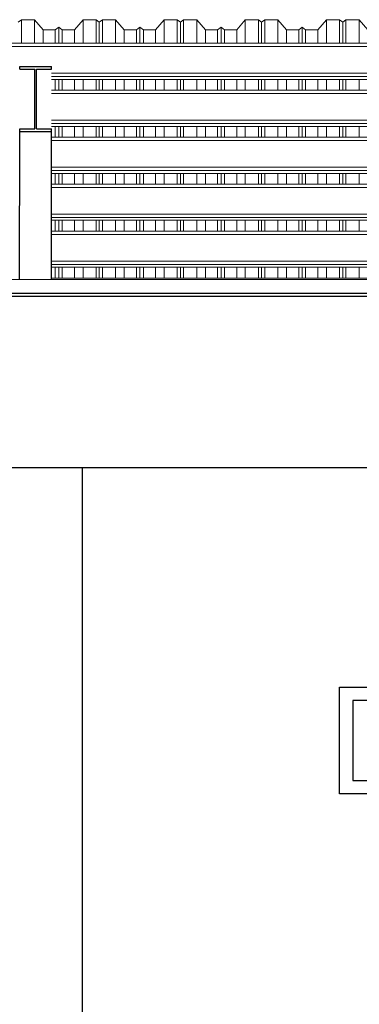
# Model space of a CAD drawing. Header units: millimetres. Extents: x -115474967 to 444143, y -74377 to 241828222.
# Tile 409 of 590: x 56288 to 57565, y -15033 to -11336. Entities that reach past the tile are written whole.
import ezdxf

# ---------------------------------------------------------------- set-up
doc = ezdxf.new("R2010")
doc.units = ezdxf.units.MM
doc.header["$MEASUREMENT"] = 0
doc.linetypes.add('Dashed', pattern=[280, 140, -140])
for name, color, linetype in [('0-ELEV.35', 2, 'Continuous'), ('00-3 Elev 03', 9, 'Continuous'), ('CEIL-PLAN', 7, 'Continuous')]:
    doc.layers.add(name, color=color, linetype=linetype)
doc.layers.add('0_Pen_No__2', color=7, linetype='Continuous', lineweight=20)
doc.layers.add('2 Roof Lines', color=8, linetype='Dashed', lineweight=15)

msp = doc.modelspace()

# ---------------------------------------------------------------- linework, layer by layer
at = {"layer": '0-ELEV.35'}
for points in [[(49110.36921, -12362.52542), (65364.90728, -12362.39968)], [(65364.90737, -12374.89968), (49110.36921, -12375.02542)], [(49082.77943, -13017.30121), (65392.71427, -13017.42738)]]:
    msp.add_lwpolyline(points, dxfattribs=at)
at = {"layer": '00-3 Elev 03'}
for p, q in [((57490.72504, -13892.52104), (57490.72504, -13842.52143)), ((57490.72504, -13842.52143), (62820.72502, -13842.52143)), ((57490.72504, -14192.5211), (57490.72504, -13892.52104)), ((57540.72466, -13892.52104), (57540.72466, -14192.5211)), ((62770.72482, -13892.52104), (57540.72466, -13892.52104)), ((57490.72504, -14242.52131), (57490.72504, -14192.5211)), ((57540.72466, -14192.5211), (62770.72482, -14192.5211)), ((62820.72502, -14242.52131), (57490.72504, -14242.52131))]:
    msp.add_line(p, q, dxfattribs=at)
at = {"layer": '0_Pen_No__2', "color": 1, "linetype": 'Continuous', "lineweight": 25}
for p, q in [((56288.00854, -11511.777), (56408.00868, -11511.77225)), ((56288.00854, -11521.72792), (56288.00854, -11511.777)), ((56288.00854, -11521.72792), (56344.90825, -11521.72614)), ((56344.65614, -11745.52615), (56344.90825, -11521.72614)), ((56344.90825, -11745.52615), (56344.90825, -11521.72614)), ((56351.10837, -11521.72555), (56408.00868, -11521.72377)), ((56351.10837, -11745.52555), (56351.10837, -11521.72555)), ((56408.00868, -11521.72377), (56408.00868, -11511.77225)), ((56287.38108, -12312.32824), (56288.00854, -11755.47885)), ((56288.00854, -11745.52793), (56344.90825, -11745.52615)), ((56288.00854, -11755.47885), (56288.00854, -11745.52793)), ((56288.00854, -11755.47885), (56408.00868, -11755.4747)), ((56351.10837, -11745.52555), (56408.00868, -11745.52377)), ((56407.38121, -12312.32824), (56408.00868, -11755.4747)), ((56408.00868, -11755.4747), (56408.00868, -11745.52377)), ((56524.3648, -19042.5211), (56524.3648, -13017.42931))]:
    msp.add_line(p, q, dxfattribs=at)
at = {"layer": '2 Roof Lines', "linetype": 'ByBlock', "lineweight": 0, "ltscale": 50}
for p, q in [((56294.38484, -11336.10388), (56282.38441, -11345.24271)), ((56294.38484, -11424.29903), (56294.38484, -11336.10388)), ((56343.63465, -11336.10388), (56294.38484, -11336.10388)), ((56343.63465, -11424.29903), (56343.63465, -11336.10388)), ((56376.13487, -11374.69033), (56343.63465, -11336.10388)), ((56526.13491, -11336.10388), (56493.63468, -11374.69033)), ((56526.13491, -11424.29903), (56526.13491, -11336.10388)), ((56575.38472, -11336.10388), (56526.13491, -11336.10388)), ((56575.38472, -11424.29903), (56575.38472, -11336.10388)), ((56587.38455, -11345.24271), (56575.38472, -11336.10388)), ((56599.38439, -11336.10388), (56587.38455, -11345.24271)), ((56587.38455, -11424.29903), (56587.38455, -11345.24271)), ((56599.38439, -11424.29903), (56599.38439, -11336.10388)), ((56648.63479, -11336.10388), (56599.38439, -11336.10388)), ((56648.63479, -11424.29903), (56648.63479, -11336.10388)), ((56681.13442, -11374.69033), (56648.63479, -11336.10388)), ((56831.13445, -11336.10388), (56798.63482, -11374.69033)), ((56831.13445, -11424.29903), (56831.13445, -11336.10388)), ((56880.38486, -11336.10388), (56831.13445, -11336.10388)), ((56880.38486, -11424.29903), (56880.38486, -11336.10388)), ((56892.38469, -11345.24271), (56880.38486, -11336.10388)), ((56904.38453, -11336.10388), (56892.38469, -11345.24271)), ((56892.38469, -11424.29903), (56892.38469, -11345.24271)), ((56904.38453, -11424.29903), (56904.38453, -11336.10388)), ((56953.63493, -11336.10388), (56904.38453, -11336.10388)), ((56953.63493, -11424.29903), (56953.63493, -11336.10388)), ((56986.13456, -11374.69033), (56953.63493, -11336.10388)), ((57136.13459, -11336.10388), (57103.63496, -11374.69033)), ((57136.13459, -11424.29903), (57136.13459, -11336.10388)), ((57185.38441, -11336.10388), (57136.13459, -11336.10388)), ((57185.38441, -11424.29903), (57185.38441, -11336.10388)), ((57197.38483, -11345.24271), (57185.38441, -11336.10388)), ((57209.38467, -11336.10388), (57197.38483, -11345.24271)), ((57197.38483, -11424.29903), (57197.38483, -11345.24271)), ((57209.38467, -11424.29903), (57209.38467, -11336.10388)), ((57258.63448, -11336.10388), (57209.38467, -11336.10388)), ((57258.63448, -11424.29903), (57258.63448, -11336.10388)), ((57291.13471, -11374.69033), (57258.63448, -11336.10388)), ((57441.13474, -11336.10388), (57408.63451, -11374.69033)), ((57441.13474, -11424.29903), (57441.13474, -11336.10388)), ((57490.38455, -11336.10388), (57441.13474, -11336.10388)), ((57490.38455, -11424.29903), (57490.38455, -11336.10388)), ((57502.38498, -11345.24271), (57490.38455, -11336.10388)), ((57514.38481, -11336.10388), (57502.38498, -11345.24271)), ((57502.38498, -11424.29903), (57502.38498, -11345.24271)), ((57514.38481, -11424.29903), (57514.38481, -11336.10388)), ((57563.63462, -11336.10388), (57514.38481, -11336.10388)), ((57563.63462, -11424.29903), (57563.63462, -11336.10388)), ((57596.13485, -11374.69033), (57563.63462, -11336.10388)), ((56376.13487, -11424.29903), (56376.13487, -11374.69033)), ((56421.88481, -11374.69033), (56376.13487, -11374.69033)), ((56434.88478, -11364.78983), (56421.88481, -11374.69033)), ((56421.88481, -11424.29903), (56421.88481, -11374.69033)), ((56434.88478, -11424.29903), (56434.88478, -11364.78983)), ((56447.88475, -11374.69033), (56434.88478, -11364.78983)), ((56447.88475, -11424.29903), (56447.88475, -11374.69033)), ((56493.63468, -11374.69033), (56447.88475, -11374.69033)), ((56493.63468, -11424.29903), (56493.63468, -11374.69033)), ((56681.13442, -11424.29903), (56681.13442, -11374.69033)), ((56726.88495, -11374.69033), (56681.13442, -11374.69033)), ((56739.88492, -11364.78983), (56726.88495, -11374.69033)), ((56726.88495, -11424.29903), (56726.88495, -11374.69033)), ((56739.88492, -11424.29903), (56739.88492, -11364.78983)), ((56752.88489, -11374.69033), (56739.88492, -11364.78983)), ((56752.88489, -11424.29903), (56752.88489, -11374.69033)), ((56798.63482, -11374.69033), (56752.88489, -11374.69033)), ((56798.63482, -11424.29903), (56798.63482, -11374.69033)), ((56986.13456, -11424.29903), (56986.13456, -11374.69033)), ((57031.8845, -11374.69033), (56986.13456, -11374.69033)), ((57044.88447, -11364.78983), (57031.8845, -11374.69033)), ((57031.8845, -11424.29903), (57031.8845, -11374.69033)), ((57044.88447, -11424.29903), (57044.88447, -11364.78983)), ((57057.88444, -11374.69033), (57044.88447, -11364.78983)), ((57057.88444, -11424.29903), (57057.88444, -11374.69033)), ((57103.63496, -11374.69033), (57057.88444, -11374.69033)), ((57103.63496, -11424.29903), (57103.63496, -11374.69033)), ((57291.13471, -11424.29903), (57291.13471, -11374.69033)), ((57336.88464, -11374.69033), (57291.13471, -11374.69033)), ((57349.88461, -11364.78983), (57336.88464, -11374.69033)), ((57336.88464, -11424.29903), (57336.88464, -11374.69033)), ((57349.88461, -11424.29903), (57349.88461, -11364.78983)), ((57362.88458, -11374.69033), (57349.88461, -11364.78983)), ((57362.88458, -11424.29903), (57362.88458, -11374.69033)), ((57408.63451, -11374.69033), (57362.88458, -11374.69033)), ((57408.63451, -11424.29903), (57408.63451, -11374.69033)), ((79309.88767, -11424.29903), (48226.58147, -11424.29903)), ((65392.71427, -11436.80605), (48226.58147, -11436.80605)), ((65392.71427, -11437.15367), (48226.58147, -11437.15367)), ((60037.96541, -11560.39624), (56407.96478, -11560.39624)), ((60037.97786, -11549.36984), (56407.97724, -11549.36984)), ((60037.99151, -11536.86282), (56407.99148, -11536.86282)), ((56421.88481, -11600.62585), (56421.88481, -11560.39624)), ((56434.88478, -11600.62585), (56434.88478, -11560.39624)), ((56447.88475, -11600.62585), (56447.88475, -11560.39624)), ((56493.63468, -11600.62585), (56493.63468, -11560.39624)), ((56526.13491, -11600.62585), (56526.13491, -11560.39624)), ((56575.38472, -11600.62585), (56575.38472, -11560.39624)), ((56587.38455, -11600.62585), (56587.38455, -11560.39624)), ((56599.38439, -11600.62585), (56599.38439, -11560.39624)), ((56648.63479, -11600.62585), (56648.63479, -11560.39624)), ((56681.13442, -11600.62585), (56681.13442, -11560.39624)), ((56726.88495, -11600.62585), (56726.88495, -11560.39624)), ((56739.88492, -11600.62585), (56739.88492, -11560.39624)), ((56752.88489, -11600.62585), (56752.88489, -11560.39624)), ((56798.63482, -11600.62585), (56798.63482, -11560.39624)), ((56831.13445, -11600.62585), (56831.13445, -11560.39624)), ((56880.38486, -11600.62585), (56880.38486, -11560.39624)), ((56892.38469, -11600.62585), (56892.38469, -11560.39624)), ((56904.38453, -11600.62585), (56904.38453, -11560.39624)), ((56953.63493, -11600.62585), (56953.63493, -11560.39624)), ((56986.13456, -11600.62585), (56986.13456, -11560.39624)), ((57031.8845, -11600.62585), (57031.8845, -11560.39624)), ((57044.88447, -11600.62585), (57044.88447, -11560.39624)), ((57057.88444, -11600.62585), (57057.88444, -11560.39624)), ((57103.63496, -11600.62585), (57103.63496, -11560.39624)), ((57136.13459, -11600.62585), (57136.13459, -11560.39624)), ((57185.38441, -11600.62585), (57185.38441, -11560.39624)), ((57197.38483, -11600.62585), (57197.38483, -11560.39624)), ((57209.38467, -11600.62585), (57209.38467, -11560.39624)), ((57258.63448, -11600.62585), (57258.63448, -11560.39624)), ((57291.13471, -11600.62585), (57291.13471, -11560.39624)), ((57336.88464, -11600.62585), (57336.88464, -11560.39624)), ((57349.88461, -11600.62585), (57349.88461, -11560.39624)), ((57362.88458, -11600.62585), (57362.88458, -11560.39624)), ((57408.63451, -11600.62585), (57408.63451, -11560.39624)), ((57441.13474, -11600.62585), (57441.13474, -11560.39624)), ((57490.38455, -11600.62585), (57490.38455, -11560.39624)), ((57502.38498, -11600.62585), (57502.38498, -11560.39624)), ((57514.38481, -11600.62585), (57514.38481, -11560.39624)), ((57563.63462, -11600.62585), (57563.63462, -11560.39624)), ((56344.90839, -11600.6257), (56344.81951, -11600.6257)), ((60037.91973, -11600.62585), (56407.9197, -11600.62585)), ((60037.90549, -11613.4799), (56407.90487, -11613.4799)), ((60037.90609, -11613.13288), (56407.90546, -11613.13288)), ((60037.79338, -11713.18905), (56407.79276, -11713.18905)), ((60037.76668, -11736.72306), (56407.76606, -11736.72306)), ((60037.77914, -11725.69608), (56407.77852, -11725.69608)), ((56421.88481, -11776.95209), (56421.88481, -11736.72306)), ((56434.88478, -11776.95209), (56434.88478, -11736.72306)), ((56447.88475, -11776.95209), (56447.88475, -11736.72306)), ((56493.63468, -11776.95209), (56493.63468, -11736.72306)), ((56526.13491, -11776.95209), (56526.13491, -11736.72306)), ((56575.38472, -11776.95209), (56575.38472, -11736.72306)), ((56587.38455, -11776.95209), (56587.38455, -11736.72306)), ((56599.38439, -11776.95209), (56599.38439, -11736.72306)), ((56648.63479, -11776.95209), (56648.63479, -11736.72306)), ((56681.13442, -11776.95209), (56681.13442, -11736.72306)), ((56726.88495, -11776.95209), (56726.88495, -11736.72306)), ((56739.88492, -11776.95209), (56739.88492, -11736.72306)), ((56752.88489, -11776.95209), (56752.88489, -11736.72306)), ((56798.63482, -11776.95209), (56798.63482, -11736.72306)), ((56831.13445, -11776.95209), (56831.13445, -11736.72306)), ((56880.38486, -11776.95209), (56880.38486, -11736.72306)), ((56892.38469, -11776.95209), (56892.38469, -11736.72306)), ((56904.38453, -11776.95209), (56904.38453, -11736.72306)), ((56953.63493, -11776.95209), (56953.63493, -11736.72306)), ((56986.13456, -11776.95209), (56986.13456, -11736.72306)), ((57031.8845, -11776.95209), (57031.8845, -11736.72306)), ((57044.88447, -11776.95209), (57044.88447, -11736.72306)), ((57057.88444, -11776.95209), (57057.88444, -11736.72306)), ((57103.63496, -11776.95209), (57103.63496, -11736.72306)), ((57136.13459, -11776.95209), (57136.13459, -11736.72306)), ((57185.38441, -11776.95209), (57185.38441, -11736.72306)), ((57197.38483, -11776.95209), (57197.38483, -11736.72306)), ((57209.38467, -11776.95209), (57209.38467, -11736.72306)), ((57258.63448, -11776.95209), (57258.63448, -11736.72306)), ((57291.13471, -11776.95209), (57291.13471, -11736.72306)), ((57336.88464, -11776.95209), (57336.88464, -11736.72306)), ((57349.88461, -11776.95209), (57349.88461, -11736.72306)), ((57362.88458, -11776.95209), (57362.88458, -11736.72306)), ((57408.63451, -11776.95209), (57408.63451, -11736.72306)), ((57441.13474, -11776.95209), (57441.13474, -11736.72306)), ((57490.38455, -11776.95209), (57490.38455, -11736.72306)), ((57502.38498, -11776.95209), (57502.38498, -11736.72306)), ((57514.38481, -11776.95209), (57514.38481, -11736.72306)), ((57563.63462, -11776.95209), (57563.63462, -11736.72306)), ((60037.70677, -11789.80672), (56407.96953, -11789.80672)), ((60037.70736, -11789.45911), (56407.97012, -11789.45911)), ((60037.7216, -11776.95209), (56407.98436, -11776.95209)), ((60037.58042, -11902.0229), (56407.84318, -11902.0229)), ((60037.59466, -11889.51588), (56407.85741, -11889.51588)), ((60037.56796, -11913.0493), (56407.83072, -11913.0493)), ((56421.88481, -11953.27891), (56421.88481, -11913.0493)), ((56434.88478, -11953.27891), (56434.88478, -11913.0493)), ((56447.88475, -11953.27891), (56447.88475, -11913.0493)), ((56493.63468, -11953.27891), (56493.63468, -11913.0493)), ((56526.13491, -11953.27891), (56526.13491, -11913.0493)), ((56575.38472, -11953.27891), (56575.38472, -11913.0493)), ((56587.38455, -11953.27891), (56587.38455, -11913.0493)), ((56599.38439, -11953.27891), (56599.38439, -11913.0493)), ((56648.63479, -11953.27891), (56648.63479, -11913.0493)), ((56681.13442, -11953.27891), (56681.13442, -11913.0493)), ((56726.88495, -11953.27891), (56726.88495, -11913.0493)), ((56739.88492, -11953.27891), (56739.88492, -11913.0493)), ((56752.88489, -11953.27891), (56752.88489, -11913.0493)), ((56798.63482, -11953.27891), (56798.63482, -11913.0493)), ((56831.13445, -11953.27891), (56831.13445, -11913.0493)), ((56880.38486, -11953.27891), (56880.38486, -11913.0493)), ((56892.38469, -11953.27891), (56892.38469, -11913.0493)), ((56904.38453, -11953.27891), (56904.38453, -11913.0493)), ((56953.63493, -11953.27891), (56953.63493, -11913.0493)), ((56986.13456, -11953.27891), (56986.13456, -11913.0493)), ((57031.8845, -11953.27891), (57031.8845, -11913.0493)), ((57044.88447, -11953.27891), (57044.88447, -11913.0493)), ((57057.88444, -11953.27891), (57057.88444, -11913.0493)), ((57103.63496, -11953.27891), (57103.63496, -11913.0493)), ((57136.13459, -11953.27891), (57136.13459, -11913.0493)), ((57185.38441, -11953.27891), (57185.38441, -11913.0493)), ((57197.38483, -11953.27891), (57197.38483, -11913.0493)), ((57209.38467, -11953.27891), (57209.38467, -11913.0493)), ((57258.63448, -11953.27891), (57258.63448, -11913.0493)), ((57291.13471, -11953.27891), (57291.13471, -11913.0493)), ((57336.88464, -11953.27891), (57336.88464, -11913.0493)), ((57349.88461, -11953.27891), (57349.88461, -11913.0493)), ((57362.88458, -11953.27891), (57362.88458, -11913.0493)), ((57408.63451, -11953.27891), (57408.63451, -11913.0493)), ((57441.13474, -11953.27891), (57441.13474, -11913.0493)), ((57490.38455, -11953.27891), (57490.38455, -11913.0493)), ((57502.38498, -11953.27891), (57502.38498, -11913.0493)), ((57514.38481, -11953.27891), (57514.38481, -11913.0493)), ((57563.63462, -11953.27891), (57563.63462, -11913.0493)), ((60037.50805, -11966.13296), (56407.77081, -11966.13296)), ((60037.50864, -11965.78593), (56407.7714, -11965.78593)), ((60037.52288, -11953.27891), (56407.78564, -11953.27891)), ((60037.3817, -12078.34913), (56407.64446, -12078.34913)), ((60037.39593, -12065.84211), (56407.65869, -12065.84211)), ((60037.36924, -12089.37612), (56407.632, -12089.37612)), ((56421.88481, -12129.60515), (56421.88481, -12089.37612)), ((56434.88478, -12129.60515), (56434.88478, -12089.37612)), ((56447.88475, -12129.60515), (56447.88475, -12089.37612)), ((56493.63468, -12129.60515), (56493.63468, -12089.37612)), ((56526.13491, -12129.60515), (56526.13491, -12089.37612)), ((56575.38472, -12129.60515), (56575.38472, -12089.37612)), ((56587.38455, -12129.60515), (56587.38455, -12089.37612)), ((56599.38439, -12129.60515), (56599.38439, -12089.37612)), ((56648.63479, -12129.60515), (56648.63479, -12089.37612)), ((56681.13442, -12129.60515), (56681.13442, -12089.37612)), ((56726.88495, -12129.60515), (56726.88495, -12089.37612)), ((56739.88492, -12129.60515), (56739.88492, -12089.37612)), ((56752.88489, -12129.60515), (56752.88489, -12089.37612)), ((56798.63482, -12129.60515), (56798.63482, -12089.37612)), ((56831.13445, -12129.60515), (56831.13445, -12089.37612)), ((56880.38486, -12129.60515), (56880.38486, -12089.37612)), ((56892.38469, -12129.60515), (56892.38469, -12089.37612)), ((56904.38453, -12129.60515), (56904.38453, -12089.37612)), ((56953.63493, -12129.60515), (56953.63493, -12089.37612)), ((56986.13456, -12129.60515), (56986.13456, -12089.37612)), ((57031.8845, -12129.60515), (57031.8845, -12089.37612)), ((57044.88447, -12129.60515), (57044.88447, -12089.37612)), ((57057.88444, -12129.60515), (57057.88444, -12089.37612)), ((57103.63496, -12129.60515), (57103.63496, -12089.37612)), ((57136.13459, -12129.60515), (57136.13459, -12089.37612)), ((57185.38441, -12129.60515), (57185.38441, -12089.37612)), ((57197.38483, -12129.60515), (57197.38483, -12089.37612)), ((57209.38467, -12129.60515), (57209.38467, -12089.37612)), ((57258.63448, -12129.60515), (57258.63448, -12089.37612)), ((57291.13471, -12129.60515), (57291.13471, -12089.37612)), ((57336.88464, -12129.60515), (57336.88464, -12089.37612)), ((57349.88461, -12129.60515), (57349.88461, -12089.37612)), ((57362.88458, -12129.60515), (57362.88458, -12089.37612)), ((57408.63451, -12129.60515), (57408.63451, -12089.37612)), ((57441.13474, -12129.60515), (57441.13474, -12089.37612)), ((57490.38455, -12129.60515), (57490.38455, -12089.37612)), ((57502.38498, -12129.60515), (57502.38498, -12089.37612)), ((57514.38481, -12129.60515), (57514.38481, -12089.37612)), ((57563.63462, -12129.60515), (57563.63462, -12089.37612)), ((60037.30992, -12142.11217), (56407.57268, -12142.11217)), ((60037.30933, -12142.45919), (56407.57268, -12142.45919)), ((60037.32416, -12129.60515), (56407.58692, -12129.60515)), ((60037.17052, -12265.70235), (56407.43387, -12265.70235)), ((60037.18298, -12254.67596), (56407.44633, -12254.67596)), ((60037.19721, -12242.16834), (56407.45997, -12242.16834)), ((56421.88481, -12305.93138), (56421.88481, -12265.70235)), ((56434.88478, -12305.93138), (56434.88478, -12265.70235)), ((56447.88475, -12305.93138), (56447.88475, -12265.70235)), ((56493.63468, -12305.93138), (56493.63468, -12265.70235)), ((56526.13491, -12305.93138), (56526.13491, -12265.70235)), ((56575.38472, -12305.93138), (56575.38472, -12265.70235)), ((56587.38455, -12305.93138), (56587.38455, -12265.70235)), ((56599.38439, -12305.93138), (56599.38439, -12265.70235)), ((56648.63479, -12305.93138), (56648.63479, -12265.70235)), ((56681.13442, -12305.93138), (56681.13442, -12265.70235)), ((56726.88495, -12305.93138), (56726.88495, -12265.70235)), ((56739.88492, -12305.93138), (56739.88492, -12265.70235)), ((56752.88489, -12305.93138), (56752.88489, -12265.70235)), ((56798.63482, -12305.93138), (56798.63482, -12265.70235)), ((56831.13445, -12305.93138), (56831.13445, -12265.70235)), ((56880.38486, -12305.93138), (56880.38486, -12265.70235)), ((56892.38469, -12305.93138), (56892.38469, -12265.70235)), ((56904.38453, -12305.93138), (56904.38453, -12265.70235)), ((56953.63493, -12305.93138), (56953.63493, -12265.70235)), ((56986.13456, -12305.93138), (56986.13456, -12265.70235)), ((57031.8845, -12305.93138), (57031.8845, -12265.70235)), ((57044.88447, -12305.93138), (57044.88447, -12265.70235)), ((57057.88444, -12305.93138), (57057.88444, -12265.70235)), ((57103.63496, -12305.93138), (57103.63496, -12265.70235)), ((57136.13459, -12305.93138), (57136.13459, -12265.70235)), ((57185.38441, -12305.93138), (57185.38441, -12265.70235)), ((57197.38483, -12305.93138), (57197.38483, -12265.70235)), ((57209.38467, -12305.93138), (57209.38467, -12265.70235)), ((57258.63448, -12305.93138), (57258.63448, -12265.70235)), ((57291.13471, -12305.93138), (57291.13471, -12265.70235)), ((57336.88464, -12305.93138), (57336.88464, -12265.70235)), ((57349.88461, -12305.93138), (57349.88461, -12265.70235)), ((57362.88458, -12305.93138), (57362.88458, -12265.70235)), ((57408.63451, -12305.93138), (57408.63451, -12265.70235)), ((57441.13474, -12305.93138), (57441.13474, -12265.70235)), ((57490.38455, -12305.93138), (57490.38455, -12265.70235)), ((57502.38498, -12305.93138), (57502.38498, -12265.70235)), ((57514.38481, -12305.93138), (57514.38481, -12265.70235)), ((57563.63462, -12305.93138), (57563.63462, -12265.70235)), ((60037.12543, -12305.93138), (56407.38819, -12305.93138))]:
    msp.add_line(p, q, dxfattribs=at)
at = {"layer": 'CEIL-PLAN', "elevation": 100.61506}
msp.add_lwpolyline([(65364.90817, -12312.32824), (49110.36921, -12312.06837)], dxfattribs=at)

doc.saveas('drawing.dxf')
